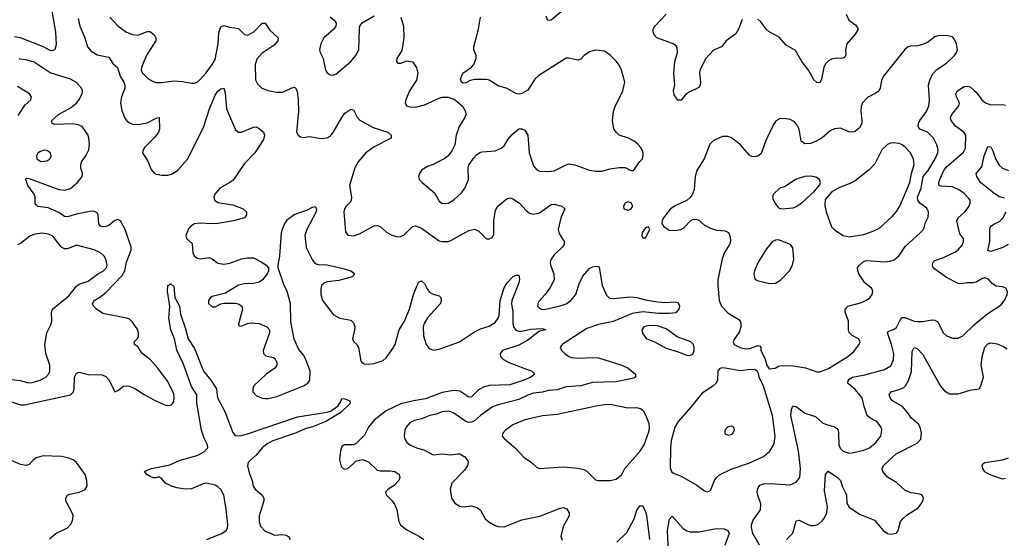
# Model space of a CAD drawing. Header units: inches. Extents: x 1834610 to 2027685, y 642842 to 774116.
# Tile 312 of 632: x 1943526 to 1950202, y 674197 to 677713. Entities that reach past the tile are written whole.
import ezdxf

# ---------------------------------------------------------------- set-up
doc = ezdxf.new("R2010")
doc.units = ezdxf.units.IN
doc.header["$MEASUREMENT"] = 0
doc.layers.add('B9647', color=7, linetype='Continuous')
doc.layers.add('B9657', color=7, linetype='Continuous')

msp = doc.modelspace()

# ---------------------------------------------------------------- linework, layer by layer
at = {"layer": 'B9647', "color": 5}
for points, elevation in [([(1943490, 677598.4), (1943527.8, 677592.2), (1943688.8, 677528.8), (1943730, 677507.1), (1943750, 677505.5), (1943766, 677514), (1943775.5, 677544.5), (1943770, 677628.7), (1943724.2, 677910)], 320), ([(1947210, 677777.8), (1947130, 677709.7), (1947106.9, 677706.9), (1947096.4, 677736.4)], 340), ([(1943921.5, 677721.5), (1943933.2, 677670), (1943967.5, 677590), (1943986, 677530), (1944010, 677500.1), (1944050, 677475.4), (1944130, 677458.3), (1944157, 677417), (1944189.5, 677389.5), (1944206.4, 677330), (1944231.2, 677290), (1944238.4, 677270), (1944239.2, 677250), (1944215.1, 677190), (1944208.9, 677150), (1944217.9, 677097.9), (1944235.8, 677050), (1944249.6, 677029.6), (1944270, 677013.7), (1944290, 677005.5), (1944330, 677002.1), (1944390, 677014.2), (1944450, 677045.7), (1944470.3, 677050.3), (1944472.6, 676972.6), (1944465.8, 676950), (1944442.2, 676917.8), (1944373.6, 676850), (1944361.8, 676830), (1944359, 676810), (1944394.6, 676754.6), (1944417.4, 676697.4), (1944435.6, 676675.6), (1944450, 676666), (1944490, 676659.6), (1944530, 676659.6), (1944554.7, 676665.3), (1944595.1, 676690), (1944666, 676770), (1944773.5, 676990), (1944813, 677110), (1944850, 677202.4), (1944870, 677228.4), (1944890, 677245.5), (1944910.6, 677250), (1944918.3, 677218.3), (1944927.4, 677110), (1944990, 676966), (1945010, 676950.4), (1945030, 676950.3), (1945110, 676985.3), (1945130, 676986), (1945150, 676974.9), (1945178.3, 676950), (1945185.5, 676930), (1945179.6, 676900.4), (1945120.9, 676810), (1945050, 676739.1), (1944973.9, 676626.1), (1944951.6, 676608.4), (1944883.2, 676570), (1944847.7, 676530), (1944841.8, 676510), (1944846, 676490), (1944870, 676473.6), (1944970, 676457.8), (1945040.5, 676430), (1945062.4, 676410), (1945063.1, 676390), (1945050.4, 676370), (1944974.8, 676350), (1944870, 676332.1), (1944829.3, 676329.3), (1944750, 676334.4), (1944711.5, 676328.5), (1944686.6, 676313.4), (1944670, 676295.4), (1944651.9, 676250), (1944657.6, 676230), (1944695, 676195), (1944699.8, 676130), (1944710, 676110.3), (1944730, 676095.6), (1944750, 676092.8), (1944810, 676100.6), (1944830, 676091.9), (1944870, 676063.5), (1944910, 676055), (1944950, 676063.3), (1945030, 676091.6), (1945070, 676099.4), (1945110, 676099.7), (1945168.5, 676070), (1945196.4, 676050), (1945212.7, 676030), (1945212.7, 676010), (1945204.2, 675990), (1945171.6, 675950), (1945150, 675934.8), (1945110, 675924.2), (1945050, 675922.2), (1945010, 675912.6), (1944921.8, 675858.2), (1944830, 675836.4), (1944819.3, 675830), (1944805.3, 675810), (1944805.3, 675790), (1944830, 675766.3), (1944850, 675766.9), (1944890, 675786.7), (1944910, 675790.4), (1944990, 675790.3), (1945010, 675785.7), (1945031, 675771), (1945036.9, 675750), (1945008.4, 675650), (1945010, 675642), (1945016.9, 675636.9), (1945030, 675636.3), (1945067.3, 675652.7), (1945090, 675657.3), (1945150, 675654), (1945202.4, 675630), (1945219.6, 675610), (1945220.3, 675590), (1945176.5, 675470), (1945178, 675450), (1945194.7, 675434.7), (1945243.4, 675423.4), (1945255.8, 675415.8), (1945270.2, 675390), (1945268.3, 675370), (1945254.9, 675350), (1945196.5, 675310), (1945114, 675230), (1945105.6, 675210), (1945107.2, 675190), (1945130, 675164.7), (1945170, 675146.7), (1945190, 675144.1), (1945210, 675144.3), (1945270, 675158.2), (1945451.1, 675230), (1945480.3, 675250), (1945492, 675270), (1945494.4, 675330), (1945465.5, 675410), (1945450, 675439.1), (1945417.7, 675477.7), (1945387.3, 675547.3), (1945364.4, 675664.4), (1945362.1, 675790), (1945339.9, 675870), (1945317.2, 675917.2), (1945278.5, 676030), (1945277.2, 676050), (1945290.5, 676110), (1945301.1, 676270), (1945307.1, 676292.9), (1945318.7, 676321.3), (1945342, 676358), (1945387.6, 676392.4), (1945476.9, 676423.1), (1945510, 676442.4), (1945530, 676447.3), (1945537.4, 676430), (1945536.9, 676410), (1945473.5, 676290), (1945459, 676250), (1945468.5, 676168.5), (1945510, 676082.6), (1945530, 676061.3), (1945550, 676054.2), (1945610, 676051), (1945710, 676028.2), (1945770.7, 676010), (1945799.1, 675990), (1945780.7, 675970), (1945690, 675944.7), (1945610, 675936), (1945590, 675927.7), (1945572.3, 675910), (1945566.4, 675893.6), (1945566.6, 675850), (1945579.3, 675810), (1945652.9, 675712.9), (1945697.3, 675690), (1945770, 675677.1), (1945790, 675656.9), (1945797.2, 675630), (1945796.3, 675610), (1945782.3, 675550), (1945792, 675530), (1945810.9, 675510.9), (1945822.6, 675490), (1945838.6, 675398.6), (1945847.1, 675387.1), (1945860.9, 675380.9), (1945890, 675377.8), (1945930, 675381.7), (1945990, 675403), (1946010, 675420.2), (1946056.4, 675483.6), (1946070.5, 675510), (1946098.1, 675610), (1946134.9, 675670), (1946167.7, 675750), (1946196.1, 675850), (1946230, 675933), (1946250, 675941.6), (1946270, 675924.9), (1946287.8, 675887.8), (1946305.4, 675865.4), (1946330, 675851.7), (1946370, 675840.5), (1946380.5, 675830), (1946382.6, 675810), (1946377.8, 675790), (1946290, 675692.9), (1946267.6, 675652.4), (1946261, 675630), (1946262.9, 675570), (1946281.4, 675510), (1946302.9, 675482.9), (1946333.3, 675473.3), (1946370, 675480.5), (1946508.7, 675530), (1946610, 675597.3), (1946650, 675616.3), (1946710, 675636), (1946750, 675661.3), (1946770.3, 675689.7), (1946777.1, 675710), (1946784.1, 675810), (1946810, 675895.3), (1946830, 675929.1), (1946870, 675968.9), (1946890, 675981.3), (1946910, 675981), (1946914, 675954), (1946910.2, 675930), (1946861.5, 675810), (1946859.8, 675790), (1946868.7, 675730), (1946870.1, 675650.1), (1946874.6, 675630), (1946888.7, 675608.7), (1946910, 675600.8), (1946930, 675600.4), (1946990, 675614.1), (1947070, 675619.5), (1947092.4, 675610), (1947050, 675601.6), (1946970, 675541), (1946910, 675505.6), (1946800.4, 675470), (1946784.6, 675450), (1946784.9, 675430), (1946805.7, 675410), (1946842, 675390), (1946998.8, 675330), (1947018.8, 675310), (1946990.7, 675290), (1946944.9, 675270), (1946850, 675236.8), (1946710, 675232.7), (1946670, 675222.8), (1946635.9, 675204.1), (1946590, 675157.1), (1946570, 675154.6), (1946510, 675194.8), (1946470, 675199), (1946390, 675186.1), (1946278.3, 675141.7), (1946195.5, 675130), (1946110, 675109.3), (1946010, 675060.5), (1945930, 674999.1), (1945890.1, 674950), (1945862.6, 674897.4), (1945810, 674841.3), (1945789, 674831), (1945727.7, 674830), (1945710, 674818.7), (1945700.8, 674790), (1945694, 674730), (1945704.9, 674684.9), (1945718, 674670), (1945730, 674666), (1945750, 674670.6), (1945810, 674722.4), (1945850, 674730.4), (1945890, 674714.9), (1945950, 674659.7), (1945970, 674654), (1946035, 674655), (1946070, 674650.3), (1946099.3, 674630), (1946103.7, 674610), (1946097.4, 674590), (1946064, 674556), (1946023.7, 674530), (1946007, 674510), (1946010, 674492), (1946050, 674453), (1946067.8, 674427.8), (1946082, 674390), (1946096.5, 674310), (1946107.3, 674287.3), (1946150, 674254.6), (1946237.3, 674210), (1946264.9, 674190)], 320), ([(1944137, 677730), (1944191.5, 677671.5), (1944250, 677629.1), (1944290, 677612.4), (1944330, 677608.1), (1944390, 677633.6), (1944410, 677633.2), (1944438.4, 677610), (1944449.2, 677590), (1944448.1, 677570), (1944390, 677478.7), (1944366.7, 677430), (1944351.6, 677390), (1944348.9, 677370), (1944358.4, 677350), (1944395.1, 677315.1), (1944430, 677293.4), (1944450, 677287.4), (1944487.5, 677287.5), (1944570, 677297.8), (1944630, 677294), (1944690, 677283.2), (1944710, 677282.8), (1944729.8, 677290.2), (1944750, 677307.2), (1944790, 677354), (1944831.5, 677410), (1944850, 677443.1), (1944870.5, 677550), (1944875.6, 677624.4), (1944890, 677663.8), (1944910, 677672.9), (1944950, 677662), (1945010, 677653.4), (1945050, 677614), (1945070, 677609.1), (1945112.6, 677630), (1945170, 677690.4), (1945190, 677690.5), (1945221.3, 677641.3), (1945277.6, 677590), (1945274.9, 677570), (1945250, 677541.5), (1945170, 677485.6), (1945134.1, 677445.9), (1945123.2, 677410), (1945125, 677305), (1945138.3, 677278.3), (1945167.7, 677250), (1945218, 677230), (1945270, 677222.3), (1945310, 677222.3), (1945370, 677250.3), (1945390, 677254.9), (1945395.5, 677250), (1945407.6, 677227.6), (1945412.8, 677170), (1945416.4, 677090), (1945403, 676950), (1945414.8, 676930), (1945430, 676919.1), (1945450, 676915.5), (1945490, 676922.4), (1945570, 676907), (1945610, 676911.7), (1945630, 676924.2), (1945651.7, 676948.3), (1945709.4, 677050.6), (1945730, 677078.9), (1945770, 677106.4), (1945790, 677102.8), (1945812.9, 677052.9), (1945832.8, 677032.8), (1945922.2, 676982.2), (1946020.7, 676950), (1946044, 676930), (1946044, 676910), (1945928.4, 676851.6), (1945872.4, 676810), (1945821.2, 676750), (1945797.6, 676710), (1945762.6, 676590), (1945774.6, 676510), (1945772.4, 676490), (1945765.7, 676474.3), (1945739.1, 676450), (1945728, 676430), (1945723.8, 676410), (1945734.6, 676274.6), (1945750, 676253.4), (1945790, 676248.9), (1945830, 676260.3), (1945910, 676307.2), (1945930, 676316.5), (1945950, 676317), (1945970, 676310.3), (1946013.7, 676273.7), (1946050, 676252.9), (1946090, 676242), (1946110, 676243.1), (1946130, 676252.4), (1946190, 676312.2), (1946210, 676316), (1946250, 676299.2), (1946370, 676213.7), (1946390, 676208.7), (1946430, 676210.3), (1946450, 676217), (1946570, 676283.7), (1946610, 676292.7), (1946639.5, 676279.5), (1946690, 676226.8), (1946710, 676226.8), (1946730, 676236), (1946740.7, 676259.3), (1946740.4, 676350), (1946748.7, 676410), (1946756, 676430), (1946770, 676450.3), (1946830, 676500.5), (1946850, 676506.4), (1946870, 676498.7), (1946914.4, 676470), (1946959, 676419), (1946982.3, 676402.3), (1946997.3, 676397.3), (1947010, 676395.8), (1947050, 676404.2), (1947130, 676460.4), (1947150, 676462), (1947201, 676450), (1947221.6, 676430), (1947195.2, 676370), (1947176, 676290), (1947183.6, 676263.6), (1947217.6, 676210), (1947216.4, 676190), (1947204.9, 676170), (1947150, 676118), (1947128.9, 676090), (1947123.1, 676070), (1947125.7, 676050), (1947147.2, 675990), (1947148.5, 675950), (1947123.1, 675896.9), (1947089, 675851), (1947041.4, 675798.6), (1947037.1, 675770), (1947050, 675757.1), (1947069.3, 675749.3), (1947090, 675750.4), (1947190, 675773.1), (1947230, 675787.6), (1947262.9, 675810), (1947296.9, 675850), (1947318.7, 675921.3), (1947345.1, 675974.9), (1947390, 676025.7), (1947410, 676038), (1947430, 676043.1), (1947450, 676040.7), (1947455.3, 676035.3), (1947476.1, 675910), (1947505.1, 675845.1), (1947525.8, 675825.8), (1947550, 675823.6), (1947670, 675833.2), (1947710, 675829.3), (1947770, 675813.8), (1947850, 675801), (1947903.5, 675796.5), (1947970, 675800.5), (1947990, 675794.8), (1947999.1, 675770), (1947995.5, 675750), (1947973.6, 675726.4), (1947930, 675720.7), (1947857.8, 675722.2), (1947750, 675732.2), (1947679, 675721), (1947550, 675666.8), (1947450, 675645.7), (1947370, 675619.3), (1947203.1, 675510), (1947190.4, 675490), (1947198.4, 675470), (1947221.7, 675450), (1947250, 675430.2), (1947270, 675423), (1947310, 675417.4), (1947410, 675423.5), (1947450, 675421.7), (1947607.7, 675370), (1947650.5, 675350), (1947702, 675310), (1947700.7, 675290), (1947690, 675283.6), (1947570, 675256.8), (1947410, 675252.8), (1947329.6, 675230.4), (1947230, 675224.5), (1947170, 675203.8), (1947110, 675200.2), (1947070, 675187.5), (1947010, 675181.3), (1946970, 675168.1), (1946910, 675138.4), (1946770, 675102.9), (1946731.9, 675088.1), (1946650.1, 675029.9), (1946610, 674994), (1946590, 674983.8), (1946570, 674982.4), (1946550, 674989.8), (1946470, 675044.8), (1946450, 675053.8), (1946430, 675058.4), (1946390, 675053.8), (1946350, 675038.9), (1946307.7, 675030), (1946250, 675007.6), (1946203.5, 674996.5), (1946170, 674979.6), (1946145.5, 674950), (1946136.3, 674930), (1946133, 674890), (1946138, 674870), (1946150, 674847.7), (1946170.8, 674830), (1946216, 674810), (1946270, 674795.3), (1946330, 674763.1), (1946390, 674770.2), (1946450, 674763.9), (1946494, 674770), (1946510, 674768.9), (1946543.8, 674750), (1946563.4, 674723.4), (1946566, 674710), (1946561.5, 674690), (1946542, 674658), (1946456.3, 674570), (1946444, 674530), (1946453.4, 674470), (1946475.2, 674435.2), (1946510, 674415.5), (1946530, 674410.5), (1946590, 674417.1), (1946630, 674403.8), (1946650, 674387.7), (1946681.3, 674330), (1946707.7, 674307.7), (1946750, 674284.9), (1946770, 674276.9), (1946810, 674274.3), (1946930, 674321.8), (1947051.9, 674348.1), (1947190, 674402.3), (1947210, 674404.9), (1947236, 674396), (1947250.3, 674370), (1947250.3, 674350), (1947210, 674277.2), (1947194, 674210), (1947203.8, 674183.8)], 340), ([(1945630, 677732.2), (1945657.1, 677710), (1945670.6, 677690), (1945668.2, 677670), (1945655.5, 677650), (1945588.7, 677590), (1945568.4, 677550), (1945558, 677510), (1945563, 677490), (1945583.1, 677450), (1945598.4, 677370), (1945610, 677353.4), (1945630, 677340.4), (1945650, 677337.6), (1945670, 677344.4), (1945771.6, 677430), (1945805.1, 677470), (1945825.4, 677510), (1945830, 677654), (1945832.3, 677670), (1945848, 677692), (1945930, 677740.4)], 360), ([(1946110.3, 677730), (1946128.8, 677670), (1946130.3, 677589.7), (1946116.1, 677503.9), (1946082.8, 677450), (1946081, 677430), (1946090, 677418), (1946110, 677418.8), (1946150, 677434.8), (1946190, 677427.3), (1946216.4, 677390), (1946224.2, 677350), (1946216.9, 677303.1), (1946168.9, 677230), (1946143.1, 677170), (1946139.3, 677150), (1946147.3, 677130), (1946170, 677121.6), (1946210, 677121.3), (1946270, 677137), (1946370, 677182), (1946390, 677187.7), (1946430, 677187.7), (1946470, 677174), (1946495.3, 677155.3), (1946527, 677127), (1946548.2, 677090), (1946550.5, 677070), (1946543.8, 677050), (1946504.9, 676990), (1946485.3, 676930), (1946475.8, 676864.2), (1946455.8, 676824.2), (1946430.3, 676789.7), (1946408.8, 676771.2), (1946330, 676731.8), (1946290, 676717.6), (1946250, 676692.3), (1946236.3, 676670), (1946230.7, 676650), (1946234.8, 676630), (1946254, 676610), (1946339.1, 676539.1), (1946370, 676482.8), (1946388.7, 676468.7), (1946410, 676466.4), (1946430, 676470.4), (1946470, 676492.7), (1946521.1, 676538.9), (1946542.9, 676570), (1946569.5, 676630), (1946566.6, 676710), (1946571.9, 676728.1), (1946604, 676776), (1946623.8, 676796.2), (1946646.7, 676813.3), (1946662, 676818), (1946750, 676823.6), (1946790, 676841.7), (1946810, 676858.4), (1946837.6, 676902.4), (1946865.5, 676934.5), (1946910, 676972.2), (1946930, 676974), (1946950, 676963.8), (1946970, 676930.7), (1946979.7, 676810), (1947010, 676723), (1947030, 676697), (1947050, 676686.5), (1947103.4, 676683.4), (1947150, 676688.1), (1947230, 676730.2), (1947250, 676734.9), (1947290, 676730.2), (1947390, 676694.2), (1947430, 676685.3), (1947473.7, 676686.3), (1947530, 676701.6), (1947590.6, 676710.6), (1947630.6, 676710.6), (1947670, 676691.3), (1947688.4, 676691.6), (1947730, 676751.3), (1947748.7, 676770), (1947752.7, 676790), (1947752.7, 676810), (1947746, 676830), (1947736, 676850), (1947717.2, 676870), (1947692.7, 676890), (1947652.7, 676910), (1947591.1, 676931.1), (1947569.3, 676950), (1947553.9, 676973.9), (1947544.4, 677030), (1947551.1, 677090), (1947560.8, 677119.2), (1947616.2, 677230), (1947629.6, 677290), (1947607.3, 677370), (1947590, 677405.2), (1947571.1, 677431.1), (1947530, 677472.3), (1947490, 677499.6), (1947430, 677506.6), (1947390, 677496), (1947353.7, 677470), (1947330, 677446.6), (1947310, 677438.3), (1947250, 677451.5), (1947230, 677451.5), (1947044.9, 677335.1), (1947017.6, 677310), (1946970, 677235.1), (1946930, 677212), (1946912.2, 677207.8), (1946890, 677211.8), (1946830, 677247.8), (1946770, 677264.7), (1946710, 677303), (1946690, 677308.3), (1946611.7, 677308.3), (1946579.9, 677300.1), (1946550, 677286), (1946530, 677284), (1946522, 677290), (1946514, 677310), (1946529.3, 677350), (1946590, 677390.7), (1946604.5, 677410), (1946620.7, 677450), (1946620.9, 677470), (1946605.2, 677510), (1946605.2, 677530), (1946636.4, 677650), (1946649.8, 677730)], 360), ([(1948424.9, 677715.1), (1948400.4, 677650), (1948382, 677618), (1948314.9, 677570), (1948284, 677530), (1948230, 677507.3), (1948177.6, 677450), (1948138, 677370), (1948134.9, 677350), (1948142.4, 677290), (1948140.4, 677270), (1948130, 677252.7), (1948059.7, 677220.3), (1948038.2, 677201.8), (1948010, 677166.6), (1947987.6, 677167.6), (1947962.8, 677202.8), (1947958.7, 677230), (1947968.4, 677271.6), (1947962, 677350), (1947967.3, 677430), (1947985.4, 677490), (1947984.2, 677524.2), (1947976.4, 677536.4), (1947953, 677553), (1947846.6, 677590), (1947827.6, 677610), (1947820.7, 677630), (1947820.9, 677650), (1947831.2, 677668.8), (1947909.5, 677750)], 340), ([(1949128.9, 677750), (1949146.7, 677710), (1949195.6, 677675.6), (1949210.3, 677650), (1949190, 677614.5), (1949134.3, 677550), (1949124, 677510), (1949126.6, 677473.4), (1949119.9, 677460.1), (1949108.6, 677451.4), (1949050, 677449.8), (1949030, 677445.1), (1949010, 677435.1), (1948990, 677413.3), (1948978.5, 677390), (1948963, 677310), (1948950, 677286), (1948930, 677286.6), (1948910, 677306), (1948873.7, 677370), (1948829.7, 677430), (1948785.3, 677505.3), (1948721.7, 677541.7), (1948674.7, 677594.7), (1948607.6, 677630), (1948586.3, 677650), (1948550, 677699.5), (1948530, 677717)], 340), ([(1943470, 675123.2), (1943530, 675102), (1943558, 675102), (1943869.3, 675170), (1943889.7, 675190), (1943895.5, 675210), (1943896.2, 675290), (1943910, 675316.5), (1943930, 675324.4), (1943990, 675307.6), (1944085.4, 675305.4), (1944110, 675294.9), (1944132.8, 675270), (1944170, 675191), (1944190, 675199.1), (1944230, 675227.6), (1944250, 675231.1), (1944270, 675228.6), (1944310.6, 675210.6), (1944370, 675171.5), (1944435.6, 675135.6), (1944503.4, 675103.4), (1944530, 675098.1), (1944550, 675100.6), (1944562.7, 675110), (1944570, 675123.8), (1944573.5, 675150), (1944570, 675177.6), (1944530, 675260.8), (1944463.4, 675350), (1944409.9, 675410), (1944356, 675450), (1944330, 675492.3), (1944303.5, 675510), (1944302.6, 675530), (1944326.5, 675553.5), (1944332.1, 675567.9), (1944332, 675590), (1944325.6, 675610), (1944290, 675663), (1944270, 675682.4), (1944250, 675689.7), (1944090, 675720.3), (1944045.4, 675750), (1944026.6, 675770), (1944018.3, 675790), (1944031.6, 675810), (1944070, 675831.9), (1944110, 675863.5), (1944220.4, 675979.6), (1944238.4, 676010), (1944249.9, 676070.1), (1944281.8, 676150), (1944281.4, 676170), (1944239.9, 676290), (1944210, 676349.6), (1944190, 676359.7), (1944170, 676351.2), (1944130, 676318.5), (1944110, 676311), (1944089.8, 676309.8), (1944074.5, 676314.5), (1944061.6, 676330), (1944057.7, 676390), (1944050, 676404.5), (1944033.1, 676413.1), (1944010, 676414.7), (1943910, 676395.8), (1943850, 676377.4), (1943830, 676379.5), (1943790, 676406.4), (1943718.8, 676438.8), (1943647.7, 676447.7), (1943637, 676457), (1943630.9, 676470), (1943629.9, 676510), (1943623.4, 676530), (1943581.7, 676590), (1943568.2, 676630), (1943570, 676638.8), (1943590, 676637.6), (1943790, 676562.5), (1943830, 676558), (1943870, 676569.1), (1943918.5, 676610), (1943948.4, 676650), (1943951.1, 676670), (1943939.4, 676710), (1943939.1, 676730), (1943945.6, 676750), (1943974.5, 676790), (1943994.6, 676830), (1943999.3, 676870), (1943995.3, 676910), (1943989.1, 676930), (1943949.2, 676989.2), (1943921.5, 677001.5), (1943886.5, 677006.5), (1943763.7, 677003.7), (1943746.6, 677010), (1943744, 677024), (1943744.4, 677030), (1943789.6, 677070.4), (1943870, 677115), (1943912.5, 677150), (1943930, 677172.3), (1943948.6, 677210), (1943950.4, 677230), (1943943.9, 677250), (1943910, 677287.3), (1943870.9, 677310), (1943733.2, 677353.2), (1943624.5, 677424.5), (1943570, 677440.2), (1943526.1, 677446.1), (1943522, 677450)], 320), ([(1943515.6, 677064.4), (1943563.3, 677136.7), (1943601.2, 677170), (1943606, 677190), (1943592.3, 677210), (1943510, 677260.5)], 340), ([(1950000, 675930.8), (1949990, 675928.2), (1949950, 675928.7), (1949910, 675921.6), (1949890, 675924.6), (1949810, 675966), (1949737.2, 676017.2), (1949719.6, 676030), (1949714, 676050), (1949718.4, 676070), (1949730, 676081.6), (1949790, 676100.7), (1949870, 676138.5), (1949890, 676153.4), (1949915.8, 676184.2), (1949925.7, 676210), (1949924.7, 676230), (1949901.3, 676261.3), (1949881, 676350), (1949890, 676370.2), (1949933.1, 676410), (1949958.3, 676441.7), (1949971.1, 676470), (1949969.8, 676490), (1949961.7, 676501.7), (1949930, 676535.3), (1949898.4, 676558.4), (1949850, 676579.3), (1949770, 676583.5), (1949760.5, 676590), (1949758, 676598), (1949756.8, 676610), (1949763.7, 676630), (1949791, 676690), (1949807.2, 676712.8), (1949924, 676816), (1949938.2, 676841.8), (1949940.3, 676930), (1949926.6, 676950), (1949870, 676991.7), (1949841.6, 677030), (1949836.8, 677050), (1949845.4, 677070), (1949894.3, 677130), (1949898.3, 677150), (1949877.2, 677190), (1949873.5, 677210), (1949884.7, 677230), (1949930, 677260.8), (1949950, 677263.6), (1949970, 677258), (1950000, 677230.3)], 340), ([(1943420.7, 675280.7), (1943527.4, 675267.4), (1943587.8, 675252.2), (1943610, 675253.8), (1943664.5, 675270), (1943702.4, 675290), (1943720.4, 675310), (1943729.7, 675330), (1943729.7, 675370), (1943703.1, 675450), (1943696.4, 675510), (1943709.8, 675590), (1943735.9, 675644.1), (1943743.5, 675670), (1943741.6, 675730), (1943747.3, 675750), (1943858.7, 675841.3), (1943912.3, 675907.7), (1943930, 675919), (1943990, 675940.1), (1944052.9, 675987.1), (1944092.8, 676010), (1944115.3, 676030), (1944119.8, 676050), (1944110, 676089.5), (1944098.3, 676110), (1944073, 676133), (1944030, 676153.7), (1943910, 676183.5), (1943850, 676159.8), (1943830, 676159.8), (1943810, 676171.1), (1943750, 676246.2), (1943720, 676260), (1943674.8, 676265.2), (1943622, 676258), (1943594.7, 676245.3), (1943530, 676195.3), (1943510, 676186.2)], 340), ([(1944794.5, 674190), (1944893.8, 674230), (1944925.8, 674250), (1944934.5, 674265.5), (1944937.8, 674290), (1944923.8, 674410), (1944909, 674490), (1944890, 674529), (1944870, 674546.8), (1944850, 674556.3), (1944790, 674569.8), (1944770, 674567.4), (1944690, 674532.1), (1944650, 674529.9), (1944590, 674540.2), (1944554, 674550), (1944513.6, 674570), (1944490, 674601.2), (1944470, 674614.5), (1944450, 674606.3), (1944430, 674607.6), (1944410, 674616.9), (1944387.6, 674630), (1944372.7, 674650), (1944382.3, 674657.7), (1944419, 674670), (1944544.6, 674695.4), (1944613.9, 674726.1), (1944730, 674757.6), (1944777, 674783), (1944800.8, 674810), (1944799.8, 674830), (1944775.6, 674875.6), (1944757.4, 674930), (1944726.4, 675113.6), (1944726.3, 675170), (1944690, 675226.3), (1944637.4, 675377.4), (1944590, 675472.2), (1944575.2, 675550), (1944550.5, 675610), (1944536.8, 675690), (1944543.4, 675770), (1944528.2, 675871.8), (1944530, 675910.4), (1944550, 675922), (1944570, 675904.7), (1944577.8, 675830), (1944608.3, 675770), (1944616.1, 675716.1), (1944650, 675616.4), (1944667.2, 675550), (1944710, 675483), (1944772.3, 675330), (1944820.6, 675270), (1944860.4, 675210), (1944867.9, 675150), (1944917.2, 675057.2), (1944970, 674914.3), (1944990, 674892.7), (1945030, 674894.5), (1945070, 674904.4), (1945410, 675019.5), (1945610, 675051.7), (1945637.9, 675062.1), (1945684.4, 675095.6), (1945700.9, 675119.1), (1945710, 675144), (1945730, 675142), (1945764.7, 675130), (1945766.8, 675110), (1945702.6, 675050), (1945600.8, 674990), (1945510, 674951.9), (1945461, 674939), (1945396.2, 674910), (1945241.9, 674858.1), (1945203, 674837), (1945168.9, 674810), (1945130, 674760.6), (1945090, 674726.3), (1945075.5, 674710), (1945069.5, 674689.5), (1945081.1, 674641.1), (1945101.7, 674590), (1945108.4, 674550), (1945121.7, 674530), (1945169, 674489), (1945181, 674470), (1945180.4, 674450), (1945149.3, 674350), (1945148.9, 674310), (1945159, 674279), (1945190, 674245.8), (1945230.4, 674230), (1945250, 674217.4), (1945310, 674223.3), (1945330, 674219.1), (1945347.2, 674210), (1945360.6, 674190)], 280), ([(1948541.5, 674150), (1948496.8, 674230), (1948487.6, 674270), (1948488.7, 674291.3), (1948499.3, 674320.7), (1948549.6, 674390.4), (1948551.1, 674430), (1948529.9, 674489.9), (1948526.9, 674510), (1948530, 674534.9), (1948543.4, 674556.6), (1948570, 674565.4), (1948611.5, 674568.5), (1948750, 674559.1), (1948790, 674578), (1948815.1, 674610), (1948820.7, 674670), (1948805.7, 674790), (1948754.8, 675030), (1948758.9, 675070), (1948767.2, 675092.8), (1948770, 675095.5), (1948790, 675090.3), (1948850, 675045.8), (1948922.1, 675022.1), (1948970, 674980.7), (1948990, 674970.2), (1949050, 674952.4), (1949063.7, 674943.7), (1949074.6, 674930), (1949078.3, 674910), (1949080.8, 674830), (1949088.5, 674808.5), (1949110, 674787.4), (1949150, 674774.6), (1949170, 674775.6), (1949250, 674794), (1949287, 674810), (1949330, 674845.7), (1949363.5, 674890), (1949371.3, 674930), (1949366.3, 674950), (1949338, 674990), (1949290, 675012.9), (1949272.9, 675030), (1949250.6, 675090), (1949237.4, 675150), (1949190, 675206.2), (1949145, 675245), (1949141.7, 675250), (1949144, 675264), (1949150, 675275.3), (1949172, 675290), (1949255.1, 675304.9), (1949390, 675341.5), (1949432.7, 675367.3), (1949450, 675406.8), (1949451.9, 675448.1), (1949437.2, 675510), (1949409.9, 675590), (1949418.4, 675601.6), (1949450, 675612.2), (1949470, 675625.8), (1949498.8, 675681.2), (1949510, 675694.3), (1949530, 675693.2), (1949589.8, 675670.2), (1949613.8, 675666.2), (1949650, 675667.2), (1949710, 675679.3), (1949730, 675676.2), (1949750, 675665.3), (1949787.9, 675590), (1949810, 675570.3), (1949850, 675552.9), (1949890, 675554.9), (1949919.7, 675570), (1950000, 675647.3)], 340), ([(1948725.4, 674190), (1948767.9, 674232.1), (1948790, 674315.5), (1948810, 674321.1), (1948870.4, 674290), (1948890, 674283.5), (1948910, 674283.8), (1948930, 674287.6), (1948944.1, 674295.9), (1948970, 674317.8), (1948983.4, 674336.6), (1948997.8, 674370), (1949002.8, 674410), (1948982.2, 674517.8), (1948988.4, 674630), (1949008.2, 674651.8), (1949070, 674609), (1949090, 674588.4), (1949101.3, 674550), (1949125.7, 674505.7), (1949130.8, 674490), (1949134.3, 674434.3), (1949148.9, 674408.9), (1949219.7, 674359.7), (1949320.8, 674320.8), (1949380.4, 674250), (1949410, 674228.9), (1949430, 674225.7), (1949470, 674230.8), (1949482, 674250), (1949497.7, 674310), (1949514.5, 674330), (1949543.9, 674356.1), (1949616.6, 674403.4), (1949637.6, 674430), (1949649.6, 674450), (1949654.5, 674470), (1949645.2, 674490), (1949630, 674496.9), (1949570, 674504.2), (1949530, 674521.8), (1949470, 674574.5), (1949410, 674611.1), (1949379.2, 674650), (1949373.7, 674670), (1949383.5, 674690), (1949469.4, 674770.6), (1949610, 674841.5), (1949635.3, 674870), (1949639.8, 674910), (1949632.1, 674950), (1949620.4, 674970), (1949571.7, 675011.7), (1949546.3, 675050), (1949510.4, 675090.4), (1949443.5, 675130), (1949427.1, 675150), (1949420.5, 675170), (1949435.1, 675190), (1949490, 675206), (1949519.7, 675220.3), (1949531.3, 675230), (1949552.9, 675267.1), (1949572.8, 675327.2), (1949576.2, 675463.8), (1949589.8, 675490.2), (1949610, 675483.1), (1949650, 675442.6), (1949768.3, 675228.3), (1949797.3, 675197.3), (1949830, 675177.4), (1949890, 675176.5), (1949970, 675202), (1950000, 675205.9)], 320), ([(1943726.9, 674193.1), (1943770.9, 674229.1), (1943850, 674268.7), (1943871.2, 674290), (1943884.8, 674315.2), (1943887.7, 674350), (1943881.2, 674370), (1943837.6, 674450), (1943838.7, 674470), (1943849.7, 674490), (1943863.3, 674496.7), (1943929.9, 674510.1), (1943970, 674526.9), (1943982.4, 674550), (1943979.8, 674590), (1943969, 674629), (1943911.9, 674710), (1943888.5, 674728.5), (1943850, 674743.2), (1943810, 674750.6), (1943684.1, 674755.9), (1943637.6, 674742.4), (1943614.6, 674725.4), (1943590, 674698), (1943570, 674689.7), (1943530, 674697.4), (1943450, 674734.6)], 320), ([(1947573.6, 674170), (1947643.3, 674236.7), (1947692.5, 674330), (1947711.1, 674388.9), (1947730, 674416.3), (1947750, 674416.3), (1947770, 674376), (1947775, 674355), (1947796.6, 674190)], 340), ([(1947923.9, 674110), (1947918.6, 674250), (1947932.6, 674327.4), (1947950, 674347.7), (1948024.3, 674264.3), (1948050, 674247.2), (1948070, 674241.2), (1948130, 674240.2), (1948250, 674264.4), (1948301.8, 674261.8), (1948328, 674250), (1948335.3, 674230), (1948307.2, 674150)], 340)]:
    msp.add_lwpolyline(points, dxfattribs=dict(at, elevation=elevation))
for points, elevation in [([(1949810, 677606), (1949750, 677602.9), (1949730, 677597.6), (1949681.1, 677558.9), (1949653.7, 677546.3), (1949616.2, 677536.2), (1949565.9, 677534.1), (1949550, 677529.6), (1949527.9, 677512.1), (1949382.8, 677330), (1949370, 677301.2), (1949360.9, 677250), (1949350.2, 677229.8), (1949330, 677214.3), (1949274.6, 677185.4), (1949240.5, 677150), (1949232, 677128), (1949227.9, 677092.1), (1949236.5, 677030), (1949235.3, 677010), (1949220.7, 676979.3), (1949190, 676956.3), (1949170, 676951.2), (1949150, 676952.8), (1949090, 676977.7), (1949050, 676973.7), (1949021.1, 676958.9), (1948967.1, 676912.9), (1948930, 676892), (1948890, 676874.7), (1948850, 676871.5), (1948824.2, 676890), (1948811.1, 676971.1), (1948798, 676998), (1948779.7, 677019.7), (1948750, 677035.6), (1948710, 677042.9), (1948678, 677042), (1948650, 677022.7), (1948636.7, 677003.3), (1948585.2, 676894.8), (1948552.8, 676807.2), (1948534, 676790), (1948510, 676782.4), (1948490, 676785.1), (1948474.7, 676794.7), (1948410, 676866.6), (1948351.4, 676911.4), (1948330, 676920.9), (1948290, 676920.7), (1948230, 676895.1), (1948205.5, 676870), (1948166.5, 676770), (1948116.5, 676690), (1948104.6, 676650), (1948099, 676561), (1948088.7, 676531.3), (1948072.4, 676507.6), (1948050.4, 676489.6), (1947970, 676452.3), (1947938.8, 676430), (1947890.6, 676370), (1947882, 676350), (1947880.7, 676330), (1947894, 676310), (1947930, 676287), (1947970, 676284.2), (1948009.6, 676290.4), (1948030, 676304), (1948073.2, 676350), (1948090, 676359.3), (1948110, 676361.6), (1948130, 676354.9), (1948170, 676320.4), (1948210, 676298.7), (1948250, 676287.2), (1948310, 676281.1), (1948332.2, 676270), (1948344, 676244), (1948346, 676210), (1948338.9, 676190), (1948305, 676135), (1948288.9, 676091.1), (1948260.2, 675950), (1948258.6, 675910), (1948268.4, 675808.4), (1948283.1, 675770), (1948330, 675722.6), (1948400.9, 675680.9), (1948410.4, 675670), (1948414.7, 675654.7), (1948415.3, 675630), (1948405.1, 675594.9), (1948372.7, 675550), (1948364.4, 675530), (1948370.6, 675510), (1948410, 675490.3), (1948450, 675482.6), (1948476.3, 675483.7), (1948530, 675504.7), (1948542, 675502), (1948551.3, 675491.3), (1948551, 675470), (1948578, 675418), (1948591.3, 675370), (1948607.1, 675347.1), (1948648, 675350), (1948670, 675364), (1948690, 675368.2), (1948773.3, 675366.7), (1948853.4, 675353.4), (1948930, 675324.6), (1948950, 675324.9), (1949010, 675347.2), (1949140.5, 675430), (1949179, 675461), (1949217, 675510), (1949223.7, 675530), (1949212.7, 675550), (1949170, 675571.5), (1949150, 675593.2), (1949144.4, 675610), (1949146, 675670), (1949123.7, 675730), (1949122.7, 675750), (1949141.2, 675770), (1949225.7, 675794.3), (1949268.3, 675811.7), (1949290, 675827.7), (1949305.1, 675850), (1949309.6, 675870), (1949304.5, 675890), (1949255.1, 675930), (1949216, 675990), (1949208.2, 676010), (1949207, 676030), (1949219.6, 676050), (1949246.7, 676073.3), (1949270, 676080.7), (1949390, 676071.5), (1949424.7, 676075.3), (1949454.1, 676085.9), (1949490, 676114), (1949530, 676174.6), (1949634, 676270), (1949651.2, 676288.8), (1949657.3, 676302.7), (1949665.8, 676334.2), (1949684.7, 676375.3), (1949688.8, 676410), (1949676.2, 676436.2), (1949628.2, 676470), (1949616.1, 676490), (1949613.8, 676510), (1949638.1, 676570), (1949650.6, 676649.4), (1949686.2, 676690), (1949733.8, 676770), (1949751.3, 676810), (1949753.2, 676830), (1949745.3, 676865.3), (1949722.8, 676910), (1949681.1, 676950), (1949630, 676971), (1949616.8, 676990), (1949619.1, 677010), (1949629.1, 677030.9), (1949673.5, 677090), (1949690.7, 677130), (1949694.4, 677170), (1949687.6, 677270), (1949696.7, 677303.3), (1949715.7, 677344.3), (1949743.5, 677376.5), (1949810, 677418.4), (1949865.1, 677470), (1949878.7, 677490), (1949883.6, 677510), (1949877, 677550), (1949862.9, 677582.9), (1949850, 677597.2)], 360), ([(1949450, 676877.4), (1949430, 676875.4), (1949410, 676866.3), (1949371.8, 676830), (1949323.2, 676736.8), (1949285.3, 676694.7), (1949190, 676621.4), (1949150, 676600.8), (1949084.2, 676575.8), (1949033, 676547), (1948986.7, 676493.3), (1948985.8, 676454.2), (1948993.8, 676410), (1949029.2, 676309.2), (1949049.3, 676289.3), (1949110, 676250.3), (1949150, 676241.7), (1949190, 676248.1), (1949250, 676257.6), (1949318, 676282), (1949357.7, 676302.3), (1949440.9, 676379.1), (1949470, 676413.7), (1949492.5, 676450), (1949561.1, 676610), (1949571.7, 676670), (1949590.5, 676730.5), (1949587, 676767), (1949565.1, 676810), (1949530, 676849.8), (1949510, 676864.2), (1949490, 676873.5)], 380), ([(1943690, 676827.8), (1943663, 676817), (1943650.6, 676810), (1943639.3, 676790), (1943642.4, 676770), (1943670, 676752.2), (1943710, 676757), (1943730, 676768.5), (1943739.5, 676790), (1943734.5, 676810), (1943710, 676825.6)], 340), ([(1948890, 676652.3), (1948849.3, 676649.3), (1948803.4, 676636.6), (1948786.8, 676630), (1948716.7, 676583.3), (1948680.7, 676570), (1948636.3, 676530), (1948630.6, 676510), (1948635.2, 676495.2), (1948650, 676464.7), (1948670, 676438), (1948690, 676431.3), (1948770, 676438.8), (1948790, 676447.3), (1948830, 676470.8), (1948915.3, 676550), (1948950, 676594), (1948955.3, 676610), (1948948, 676630), (1948924.7, 676644.7)], 380), ([(1947650, 676479), (1947630, 676468.7), (1947618.8, 676450), (1947621, 676430), (1947650, 676422), (1947670, 676427.7), (1947684, 676450), (1947672.1, 676472.1)], 360), ([(1947790, 676308), (1947770, 676302), (1947746, 676270), (1947744.7, 676250), (1947750, 676234), (1947770, 676234), (1947797.2, 676290)], 360), ([(1948670, 676221.2), (1948650, 676219.3), (1948630, 676209.3), (1948590, 676159.5), (1948533.7, 676070), (1948507, 676010), (1948503.1, 675990), (1948510, 675956), (1948525.7, 675945.7), (1948610, 675924.4), (1948650, 675926.7), (1948686.6, 675950), (1948744.5, 676010), (1948765.1, 676050), (1948773.6, 676090), (1948767.3, 676167.3), (1948752.3, 676190)], 380), ([(1947790, 675639.8), (1947757.1, 675630), (1947743.7, 675610), (1947747.5, 675587.5), (1947772.8, 675552.8), (1947830, 675528.7), (1947910, 675486.7), (1947984.4, 675464.4), (1948050, 675438.7), (1948070, 675437), (1948090, 675446.4), (1948099.2, 675470), (1948097.8, 675490), (1948093.3, 675510), (1948075.4, 675530), (1947984, 675564), (1947910, 675616.3), (1947850, 675637.1)], 360), ([(1948287.4, 675352.6), (1948270, 675346.6), (1948258.4, 675330), (1948256.9, 675270), (1948248.7, 675250), (1948228.4, 675230), (1948150, 675179.8), (1948075.1, 675084.9), (1947990.2, 674990), (1947966.9, 674950), (1947942.7, 674857.3), (1947937.3, 674810), (1947935.8, 674675.8), (1947946, 674650), (1947959.2, 674639.2), (1948010, 674618), (1948117.8, 674557.8), (1948170, 674518.8), (1948190, 674511), (1948210, 674522), (1948236.9, 674590), (1948249.7, 674610), (1948270, 674626.5), (1948350, 674665.2), (1948470, 674705.6), (1948568.6, 674751.4), (1948611.9, 674788.1), (1948642.2, 674837.8), (1948647.1, 674890), (1948630, 675029.4), (1948570, 675229.6), (1948540.5, 675290), (1948535.1, 675315.1), (1948527.2, 675327.2), (1948510, 675339.3), (1948481.5, 675341.5), (1948410, 675332.6), (1948308.8, 675351.2)], 360), ([(1947530, 675103.5), (1947490, 675102.4), (1947433.6, 675093.6), (1947170, 675035.8), (1947070, 675026.4), (1946950, 674999.2), (1946870, 674966), (1946819.1, 674930), (1946800.7, 674910), (1946797.3, 674890), (1946810, 674874.8), (1946890, 674804.9), (1946945.9, 674745.9), (1946995.5, 674710), (1947030, 674678.4), (1947050, 674670.4), (1947210, 674681.3), (1947310, 674673.4), (1947350, 674663.1), (1947370, 674652.4), (1947430, 674594), (1947450, 674589.1), (1947530, 674587.9), (1947570, 674598.9), (1947607.8, 674630), (1947629.7, 674670), (1947730, 674784.9), (1947759.2, 674830), (1947793.2, 674926.8), (1947796.4, 674950), (1947793.3, 674973.3), (1947772, 675032), (1947756.8, 675056.8), (1947734.9, 675074.9), (1947710, 675082), (1947650, 675079.2)], 360), ([(1948350, 674957.2), (1948324.7, 674950), (1948306, 674930), (1948306, 674910), (1948310, 674906), (1948330, 674896), (1948350, 674901), (1948362, 674910), (1948373.2, 674930), (1948368, 674950)], 380)]:
    msp.add_lwpolyline(points, close=True, dxfattribs=dict(at, elevation=elevation))
at = {"layer": 'B9657', "color": 5}
for points, elevation in [([(1950000, 677230.3), (1950010, 677221.1), (1950050.3, 677170), (1950074.4, 677150), (1950110, 677135.5), (1950190, 677137.3), (1950210, 677133.1)], 340), ([(1950204.1, 676504.1), (1950170, 676511.4), (1950130, 676537.9), (1950040.7, 676610), (1950014.6, 676650), (1950011, 676670), (1950050, 676714.9), (1950065.2, 676790), (1950090, 676854), (1950110, 676852.4), (1950124.3, 676824.3), (1950144.7, 676764.7), (1950167.9, 676727.9), (1950190, 676707), (1950230, 676690.2)], 320), ([(1950228.2, 676190), (1950191, 676169), (1950110, 676140.5), (1950090, 676149.2), (1950103.2, 676210), (1950103.7, 676290), (1950108.9, 676310), (1950130, 676327.1), (1950170, 676345.2), (1950192.3, 676367.7), (1950213.9, 676410)], 320), ([(1950000, 675647.3), (1950016.7, 675663.3), (1950090, 675720.3), (1950179.4, 675780.6), (1950206.2, 675813.8), (1950222, 675850), (1950224.5, 675870), (1950212.6, 675892.6), (1950190, 675901.3), (1950146.3, 675906.3), (1950122.6, 675922.6), (1950094.4, 675954.4), (1950070, 675962.2), (1950050, 675957.2), (1950010, 675933.5), (1950000, 675930.8)], 340), ([(1950000, 675205.9), (1950032, 675210), (1950043.1, 675230), (1950061.2, 675290), (1950044.7, 675370), (1950050.6, 675429.4), (1950070, 675493), (1950090, 675514.9), (1950110, 675521.7), (1950154.5, 675514.5), (1950197.4, 675497.4), (1950221, 675481)], 320), ([(1950210, 674601.8), (1950190, 674598.9), (1950170, 674603.7), (1950106.5, 674626.5), (1950070, 674647.6), (1950056.1, 674670), (1950052.5, 674690), (1950057.2, 674702.8), (1950069.2, 674710.8), (1950190, 674730.1), (1950230, 674741.7)], 280)]:
    msp.add_lwpolyline(points, dxfattribs=dict(at, elevation=elevation))

doc.saveas('drawing.dxf')
